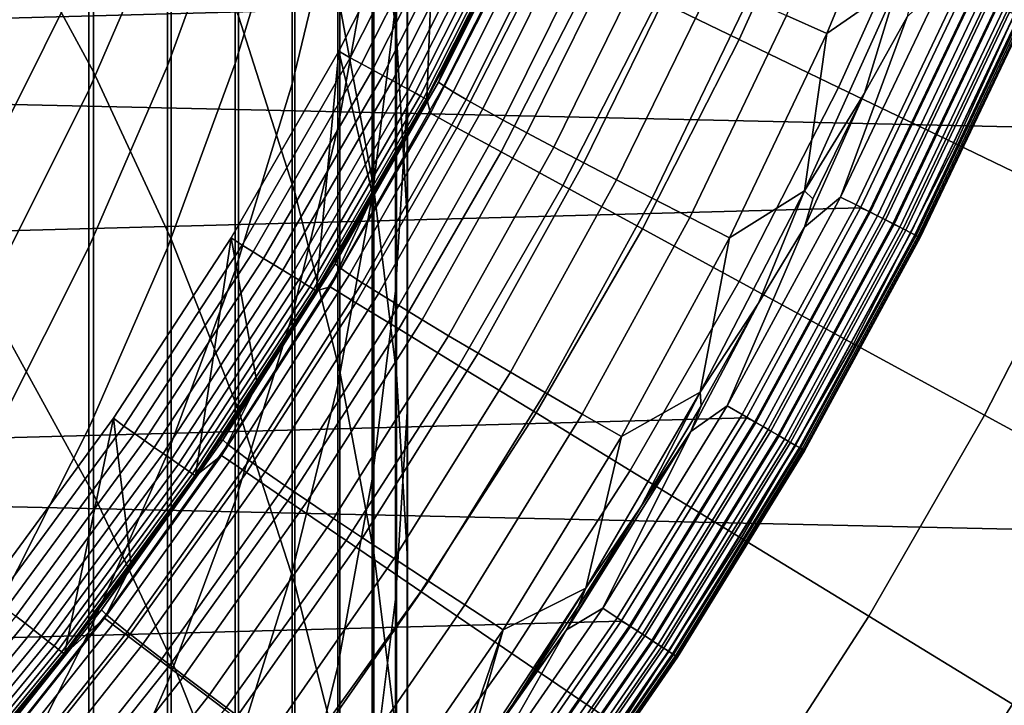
# Model space of a CAD drawing. Header units: metres. Extents: x -28 to 70, y -218 to 28.
# Tile 281 of 463: x 9.34 to 12.28, y -7.52 to -5.47. Entities that reach past the tile are written whole.
import ezdxf

# ---------------------------------------------------------------- set-up
doc = ezdxf.new("R2010")
doc.units = ezdxf.units.M
doc.layers.add('solid_10_261_432_XXX', color=7, linetype='CONTINUOUS')

msp = doc.modelspace()

# ---------------------------------------------------------------- linework, layer by layer
at = {"layer": 'solid_10_261_432_XXX'}
for points in [[(26.810513, -6.119348, -5), (-27.058064, -4.910316, -5), (-27.251122, -3.691395, -5), (27.058064, -4.910316, -5)], [(9.291579, -3.944118, 427.934021), (9.291579, -5.141565, 430.564789), (9.555864, -5.628983, 430.334747), (9.555864, -4.437689, 427.717529)], [(10.395164, -4.018413, 418.750519), (10.395164, -4.962786, 421.382721), (10.462755, -5.521377, 421.173584), (10.462755, -4.582554, 418.556854)], [(10.496152, -4.288209, 415.736328), (10.496152, -5.149426, 418.362244), (10.495243, -5.717178, 418.167328), (10.495243, -4.861116, 415.557129)], [(9.989978, -4.355518, 424.64743), (9.989978, -5.462249, 427.268097), (10.158388, -5.989889, 427.036652), (10.158388, -4.889335, 424.430603)], [(10.293597, -4.408726, 421.590149), (10.293597, -5.431196, 424.210541), (10.395164, -5.97933, 423.987885), (10.395164, -4.962786, 421.382721)], [(9.555864, -4.437689, 427.717529), (9.555864, -5.628983, 430.334747), (9.788918, -6.129263, 430.098663), (9.788918, -4.944285, 427.4953)], [(10.287278, -4.472297, 407.208252), (10.287278, -5.098459, 409.832336), (10.150299, -5.665014, 409.688873), (10.150299, -5.04259, 407.080444)], [(10.150299, -4.492276, 404.455872), (10.150299, -5.04259, 407.080444), (9.980146, -5.604313, 406.954559), (9.980146, -5.057254, 404.34552)], [(10.390635, -4.525241, 409.977478), (10.390635, -5.227687, 412.59906), (10.287278, -5.796687, 412.438171), (10.287278, -5.098459, 409.832336)], [(9.980146, -4.582294, 401.722412), (9.980146, -5.057254, 404.34552), (9.777374, -5.611766, 404.237213), (9.777374, -5.139579, 401.629395)], [(10.462755, -4.582554, 418.556854), (10.462755, -5.521377, 421.173584), (10.496152, -6.082672, 420.963409), (10.496152, -5.149426, 418.362244)], [(10.460032, -4.653933, 412.761292), (10.460032, -5.433036, 415.378265), (10.390635, -6.002102, 415.200256), (10.390635, -5.227687, 412.59906)], [(9.542647, -4.706988, 393.696198), (9.542647, -4.960745, 396.318939), (9.276731, -5.495643, 396.259735), (9.276731, -5.243314, 393.651764)], [(12.430421, -4.730182, 235.5), (-12.158466, -5.39089, 235.5), (-11.851411, -6.036062, 235.5), (12.158424, -5.390984, 235.5)], [(9.777374, -4.739429, 399.009583), (9.777374, -5.139579, 401.629395), (9.542647, -5.684525, 401.538483), (9.542647, -5.286673, 398.933685)], [(10.495243, -4.861116, 415.557129), (10.495243, -5.717178, 418.167328), (10.460032, -6.283952, 417.972748), (10.460032, -5.433036, 415.378265)], [(11.488848, -5.532737, 173.429489), (11.75035, -4.953188, 173.429489), (11.500991, -4.848074, 174.932922), (11.245038, -5.415325, 174.932922)], [(12.009385, -4.889501, 225.450363), (11.750489, -5.514566, 225.454681), (11.630435, -5.461219, 225.386353), (11.888397, -4.843169, 225.38298)], [(10.158388, -4.889335, 424.430603), (10.158388, -5.989889, 427.036652), (10.293597, -6.525479, 426.801727), (10.293597, -5.431196, 424.210541)], [(11.963255, -5.367001, 225.509644), (11.750489, -5.514566, 225.454681), (12.009385, -4.889501, 225.450363)], [(26.508976, -7.316027, -5), (-26.810513, -6.119348, -5), (-27.058064, -4.910316, -5), (26.810513, -6.119348, -5)], [(9.788918, -4.944285, 427.4953), (9.788918, -6.129263, 430.098663), (9.989978, -6.640771, 429.857269), (9.989978, -5.462249, 427.268097)], [(9.542647, -4.960745, 396.318939), (9.542647, -5.286673, 398.933685), (9.276731, -5.819736, 398.859772), (9.276731, -5.495643, 396.259735)], [(10.395164, -4.962786, 421.382721), (10.395164, -5.97933, 423.987885), (10.462755, -6.531945, 423.763458), (10.462755, -5.521377, 421.173584)], [(11.786201, -5.675935, 171.937958), (12.054471, -5.081386, 171.937958), (11.75035, -4.953188, 173.429489), (11.488848, -5.532737, 173.429489)], [(10.581771, -4.991601, 194), (10.290684, -5.567028, 194), (10.324281, -5.587222, 193.997437), (10.616391, -5.009996, 193.997437)], [(10.553674, -5.711387, 194), (10.392305, -5.999996, 194), (10.290684, -5.567028, 194), (10.581771, -4.991601, 194)], [(10.707076, -5.418347, 194), (10.553674, -5.711387, 194), (10.581771, -4.991601, 194)], [(10.358164, -5.605558, 193.989761), (10.651233, -5.026438, 193.989761), (10.616391, -5.009996, 193.997437), (10.324281, -5.587222, 193.997437)], [(10.390875, -5.62326, 193.977127), (10.684869, -5.042311, 193.977127), (10.651233, -5.026438, 193.989761), (10.358164, -5.605558, 193.989761)], [(9.980146, -5.057254, 404.34552), (9.980146, -5.604313, 406.954559), (9.777374, -6.15563, 406.831024), (9.777374, -5.611766, 404.237213)], [(10.150299, -5.04259, 407.080444), (10.150299, -5.665014, 409.688873), (9.980146, -6.223055, 409.547546), (9.980146, -5.604313, 406.954559)], [(10.421854, -5.640025, 193.959747), (10.716724, -5.057344, 193.959747), (10.684869, -5.042311, 193.977127), (10.390875, -5.62326, 193.977127)], [(10.450569, -5.655565, 193.937912), (10.746253, -5.071279, 193.937912), (10.716724, -5.057344, 193.959747), (10.421854, -5.640025, 193.959747)], [(10.476529, -5.669614, 193.911987), (10.772947, -5.083877, 193.911987), (10.746253, -5.071279, 193.937912), (10.450569, -5.655565, 193.937912)], [(10.499289, -5.681931, 193.882446), (10.79635, -5.094921, 193.882446), (10.772947, -5.083877, 193.911987), (10.476529, -5.669614, 193.911987)], [(10.518457, -5.692305, 193.849762), (10.816062, -5.104223, 193.849762), (10.79635, -5.094921, 193.882446), (10.499289, -5.681931, 193.882446)], [(12.136628, -5.844692, 170.460709), (12.412875, -5.232466, 170.460709), (12.054471, -5.081386, 171.937958), (11.786201, -5.675935, 171.937958)], [(10.287278, -5.098459, 409.832336), (10.287278, -5.796687, 412.438171), (10.150299, -6.359074, 412.279144), (10.150299, -5.665014, 409.688873)], [(10.533707, -5.700557, 193.814514), (10.831742, -5.111622, 193.814514), (10.816062, -5.104223, 193.849762), (10.518457, -5.692305, 193.849762)], [(10.544775, -5.706547, 193.777298), (10.843123, -5.116993, 193.777298), (10.831742, -5.111622, 193.814514), (10.533707, -5.700557, 193.814514)], [(10.551473, -5.710171, 193.73877), (10.850011, -5.120244, 193.73877), (10.843123, -5.116993, 193.777298), (10.544775, -5.706547, 193.777298)], [(10.850011, -5.120244, 193.73877), (10.551473, -5.710171, 193.73877), (10.553685, -5.711369, 193.699997), (10.852286, -5.121317, 193.699997)], [(10.707051, -5.4184, 181), (10.852286, -5.121317, 181), (10.852286, -5.121317, 193.699997), (10.553685, -5.711369, 193.699997)], [(10.869271, -5.100369, 224.064545), (10.588828, -5.659829, 224.050049), (10.760142, -5.312187, 223.91037)], [(10.885575, -5.111115, 224.211334), (10.604803, -5.671494, 224.198837), (10.588828, -5.659829, 224.050049), (10.869271, -5.100369, 224.064545)], [(10.913602, -5.126843, 224.355881), (10.632375, -5.68883, 224.345352), (10.604803, -5.671494, 224.198837), (10.885575, -5.111115, 224.211334)], [(10.953135, -5.147432, 224.497086), (10.671334, -5.711705, 224.48848), (10.632375, -5.68883, 224.345352), (10.913602, -5.126843, 224.355881)], [(9.291579, -5.141565, 430.564789), (9.291579, -6.411046, 433.16153), (9.555864, -6.891941, 432.918182), (9.555864, -5.628983, 430.334747)], [(9.777374, -5.139579, 401.629395), (9.777374, -5.611766, 404.237213), (9.542647, -6.153999, 404.131287), (9.542647, -5.684525, 401.538483)], [(10.496152, -5.149426, 418.362244), (10.496152, -6.082672, 420.963409), (10.495243, -6.644837, 420.75296), (10.495243, -5.717178, 418.167328)], [(11.003876, -5.172727, 224.633881), (10.721383, -5.739942, 224.627121), (10.671334, -5.711705, 224.48848), (10.953135, -5.147432, 224.497086)], [(11.065434, -5.202533, 224.765213), (10.78214, -5.773328, 224.760239), (10.721383, -5.739942, 224.627121), (11.003876, -5.172727, 224.633881)], [(11.137344, -5.236623, 224.890091), (10.853142, -5.811607, 224.88681), (10.78214, -5.773328, 224.760239), (11.065434, -5.202533, 224.765213)], [(10.390635, -5.227687, 412.59906), (10.390635, -6.002102, 415.200256), (10.287278, -6.566453, 415.023743), (10.287278, -5.796687, 412.438171)], [(10.56464, -5.753196, 179.490997), (10.838281, -5.219441, 179.490997), (10.707051, -5.4184, 181), (10.553685, -5.711369, 181)], [(10.643806, -5.796308, 177.966064), (10.919497, -5.258553, 177.966064), (10.838281, -5.219441, 179.490997), (10.56464, -5.753196, 179.490997)], [(11.219055, -5.274738, 225.007553), (10.933846, -5.854488, 225.005875), (10.853142, -5.811607, 224.88681), (11.137344, -5.236623, 224.890091)], [(12.539579, -6.038743, 169.000046), (12.824999, -5.40619, 169.000046), (12.412875, -5.232466, 170.460709), (12.136628, -5.844692, 170.460709)], [(10.789302, -5.25271, 213.350861), (10.760142, -5.312187, 223.91037), (10.610409, -5.605286, 223.901718), (10.707076, -5.418347, 194)], [(10.776039, -5.868318, 176.445908), (11.055155, -5.323882, 176.445908), (10.919497, -5.258553, 177.966064), (10.643806, -5.796308, 177.966064)], [(9.542647, -5.286673, 398.933685), (9.542647, -5.684525, 401.538483), (9.276731, -6.21535, 401.44989), (9.276731, -5.819736, 398.859772)], [(11.309944, -5.316587, 225.116714), (11.02364, -5.901644, 225.116516), (10.933846, -5.854488, 225.005875), (11.219055, -5.274738, 225.007553)], [(10.588828, -5.659829, 224.050049), (10.610409, -5.605286, 223.901718), (10.760142, -5.312187, 223.91037)], [(10.961127, -5.969112, 174.932922), (11.245038, -5.415325, 174.932922), (11.055155, -5.323882, 176.445908), (10.776039, -5.868318, 176.445908)], [(11.409319, -5.361851, 225.216721), (11.121836, -5.952714, 225.21788), (11.02364, -5.901644, 225.116516), (11.309944, -5.316587, 225.116714)], [(11.516421, -5.410185, 225.306839), (11.227686, -6.007311, 225.309204), (11.121836, -5.952714, 225.21788), (11.409319, -5.361851, 225.216721)], [(11.991, -5.464449, 225.532532), (12.097596, -5.361698, 225.557358), (11.792196, -6.003644, 225.557358)], [(12.144871, -5.38265, 225.588638), (11.838278, -6.027103, 225.588638), (11.792196, -6.003644, 225.557358), (12.097596, -5.361698, 225.557358)], [(12.158424, -5.390984, 235.5), (-11.851411, -6.036062, 235.5), (-11.510152, -6.663812, 235.5), (11.851366, -6.036152, 235.5)], [(11.963255, -5.367001, 225.509644), (11.863895, -5.69315, 225.526016), (11.683534, -5.984711, 225.514725)], [(11.963255, -5.367001, 225.509644), (11.683534, -5.984711, 225.514725), (11.750489, -5.514566, 225.454681)], [(12.188348, -5.401919, 225.625946), (11.880657, -6.04868, 225.625946), (11.838278, -6.027103, 225.588638), (12.144871, -5.38265, 225.588638)], [(12.18528, -5.400559, 235.497971), (12.158424, -5.390984, 235.5), (11.851366, -6.036152, 235.5), (11.877669, -6.047159, 235.497971)], [(11.963255, -5.367001, 225.509644), (12.01015, -5.373213, 225.525391), (11.991, -5.464449, 225.532532), (11.863895, -5.69315, 225.526016)], [(10.452694, -5.894166, 223.893204), (10.553674, -5.711387, 194), (10.707076, -5.418347, 194), (10.610409, -5.605286, 223.901718)], [(10.553685, -5.711369, 181), (10.707051, -5.4184, 181), (10.553685, -5.711369, 193.699997)], [(11.198782, -6.098532, 173.429489), (11.488848, -5.532737, 173.429489), (11.245038, -5.415325, 174.932922), (10.961127, -5.969112, 174.932922)], [(11.630435, -5.461219, 225.386353), (11.340384, -6.065017, 225.389816), (11.227686, -6.007311, 225.309204), (11.516421, -5.410185, 225.306839)], [(11.902543, -6.059823, 235.491898), (12.210798, -5.411869, 235.491898), (12.18528, -5.400559, 235.497971), (11.877669, -6.047159, 235.497971)], [(12.227393, -5.419224, 225.668716), (11.918717, -6.068057, 225.668716), (11.880657, -6.04868, 225.625946), (12.188348, -5.401919, 225.625946)], [(12.210798, -5.411869, 235.491898), (11.902543, -6.059823, 235.491898), (11.926393, -6.071965, 235.481918), (12.235266, -5.422713, 235.481918)], [(12.261436, -5.434312, 225.716309), (11.9519, -6.084951, 225.716309), (11.918717, -6.068057, 225.668716), (12.227393, -5.419224, 225.668716)], [(10.293597, -5.431196, 424.210541), (10.293597, -6.525479, 426.801727), (10.395164, -7.067271, 426.564087), (10.395164, -5.97933, 423.987885)], [(10.460032, -5.433036, 415.378265), (10.460032, -6.283952, 417.972748), (10.390635, -6.847897, 417.779144), (10.390635, -6.002102, 415.200256)], [(12.235266, -5.422713, 235.481918), (11.926393, -6.071965, 235.481918), (11.948731, -6.083338, 235.468216), (12.258183, -5.43287, 235.468216)], [(12.258183, -5.43287, 235.468216), (11.948731, -6.083338, 235.468216), (11.969104, -6.09371, 235.451096), (12.279083, -5.442133, 235.451096)], [(12.289979, -5.446962, 225.768066), (11.979723, -6.099116, 225.768066), (11.9519, -6.084951, 225.716309), (12.261436, -5.434312, 225.716309)], [(12.279083, -5.442133, 235.451096), (11.969104, -6.09371, 235.451096), (11.987094, -6.102869, 235.430893), (12.29754, -5.450313, 235.430893)], [(12.312604, -5.45699, 225.823212), (12.001777, -6.110344, 225.823212), (11.979723, -6.099116, 225.768066), (12.289979, -5.446962, 225.768066)], [(12.29754, -5.450313, 235.430893), (11.987094, -6.102869, 235.430893), (12.002336, -6.110629, 235.408005), (12.313176, -5.457243, 235.408005)], [(9.989978, -5.462249, 427.268097), (9.989978, -6.640771, 429.857269), (10.158388, -7.161833, 429.611389), (10.158388, -5.989889, 427.036652)], [(11.750489, -5.514566, 225.454681), (11.459069, -6.125392, 225.459061), (11.340384, -6.065017, 225.389816), (11.630435, -5.461219, 225.386353)], [(11.863895, -5.69315, 225.526016), (11.991, -5.464449, 225.532532), (11.792196, -6.003644, 225.557358), (11.683995, -6.093318, 225.532532)], [(12.328982, -5.464249, 225.880936), (12.017741, -6.118472, 225.880936), (12.001777, -6.110344, 225.823212), (12.312604, -5.45699, 225.823212)], [(12.313176, -5.457243, 235.408005), (12.002336, -6.110629, 235.408005), (12.014518, -6.116831, 235.382935), (12.325674, -5.462782, 235.382935)], [(12.325674, -5.462782, 235.382935), (12.014518, -6.116831, 235.382935), (12.023391, -6.121348, 235.356155), (12.334778, -5.466817, 235.356155)], [(12.338873, -5.468633, 225.940384), (12.027383, -6.123381, 225.940384), (12.017741, -6.118472, 225.880936), (12.328982, -5.464249, 225.880936)], [(12.334778, -5.466817, 235.356155), (12.023391, -6.121348, 235.356155), (12.028775, -6.12409, 235.328232), (12.340302, -5.469265, 235.328247)], [(12.027383, -6.123381, 225.940384), (12.338873, -5.468633, 225.940384), (12.342134, -5.470078, 226), (12.03056, -6.124999, 226)], [(12.340302, -5.469265, 235.328247), (12.028775, -6.12409, 235.328232), (12.03056, -6.124999, 235.300003), (12.342133, -5.470078, 235.300003)], [(12.342133, -5.470078, 235.300003), (12.03056, -6.124999, 235.300003), (12.03056, -6.124999, 226), (12.342134, -5.470078, 226)], [(10.462755, -5.521377, 421.173584), (10.462755, -6.531945, 423.763458), (10.496152, -7.087236, 423.537903), (10.496152, -6.082672, 420.963409)], [(11.488627, -6.256373, 171.937958), (11.786201, -5.675935, 171.937958), (11.488848, -5.532737, 173.429489), (11.198782, -6.098532, 173.429489)], [(11.683534, -5.984711, 225.514725), (11.459069, -6.125392, 225.459061), (11.750489, -5.514566, 225.454681)], [(10.290684, -5.567028, 194), (9.968337, -6.125539, 194), (10.000816, -6.147479, 193.997437), (10.324281, -5.587222, 193.997437)], [(10.22301, -6.284111, 194), (10.046003, -6.563367, 194), (9.968337, -6.125539, 194), (10.290684, -5.567028, 194)], [(10.392305, -5.999996, 194), (10.22301, -6.284111, 194), (10.290684, -5.567028, 194)], [(10.033637, -6.167654, 193.989761), (10.358164, -5.605558, 193.989761), (10.324281, -5.587222, 193.997437), (10.000816, -6.147479, 193.997437)], [(9.777374, -5.611766, 404.237213), (9.777374, -6.15563, 406.831024), (9.542647, -6.694739, 406.710205), (9.542647, -6.153999, 404.131287)], [(9.980146, -5.604313, 406.954559), (9.980146, -6.223055, 409.547546), (9.777374, -6.770758, 409.408844), (9.777374, -6.15563, 406.831024)], [(10.065324, -6.187131, 193.977127), (10.390875, -5.62326, 193.977127), (10.358164, -5.605558, 193.989761), (10.033637, -6.167654, 193.989761)], [(10.095332, -6.205577, 193.959747), (10.421854, -5.640025, 193.959747), (10.390875, -5.62326, 193.977127), (10.065324, -6.187131, 193.977127)], [(10.588828, -5.659829, 224.050049), (10.452694, -5.894166, 223.893204), (10.610409, -5.605286, 223.901718)], [(9.555864, -5.628983, 430.334747), (9.555864, -6.891941, 432.918182), (9.788918, -7.385526, 432.668396), (9.788918, -6.129263, 430.098663)], [(10.123148, -6.222676, 193.937912), (10.450569, -5.655565, 193.937912), (10.421854, -5.640025, 193.959747), (10.095332, -6.205577, 193.959747)], [(10.148294, -6.238133, 193.911987), (10.476529, -5.669614, 193.911987), (10.450569, -5.655565, 193.937912), (10.123148, -6.222676, 193.937912)], [(9.542647, -5.684525, 401.538483), (9.542647, -6.153999, 404.131287), (9.276731, -6.682181, 404.028137), (9.276731, -6.21535, 401.44989)], [(10.150299, -5.665014, 409.688873), (10.150299, -6.359074, 412.279144), (9.980146, -6.913009, 412.122498), (9.980146, -6.223055, 409.547546)], [(10.170341, -6.251686, 193.882446), (10.499289, -5.681931, 193.882446), (10.476529, -5.669614, 193.911987), (10.148294, -6.238133, 193.911987)], [(10.18891, -6.263099, 193.849762), (10.518457, -5.692305, 193.849762), (10.499289, -5.681931, 193.882446), (10.170341, -6.251686, 193.882446)], [(10.588828, -5.659829, 224.050049), (10.279838, -6.203542, 224.03598), (10.452694, -5.894166, 223.893204)], [(10.604803, -5.671494, 224.198837), (10.29543, -6.216114, 224.186707), (10.279838, -6.203542, 224.03598), (10.588828, -5.659829, 224.050049)], [(10.632375, -5.68883, 224.345352), (10.322453, -6.235043, 224.335144), (10.29543, -6.216114, 224.186707), (10.604803, -5.671494, 224.198837)], [(11.830208, -6.442388, 170.460709), (12.136628, -5.844692, 170.460709), (11.786201, -5.675935, 171.937958), (11.488627, -6.256373, 171.937958)], [(10.203681, -6.272179, 193.814514), (10.533707, -5.700557, 193.814514), (10.518457, -5.692305, 193.849762), (10.18891, -6.263099, 193.849762)], [(10.214402, -6.278769, 193.777298), (10.544775, -5.706547, 193.777298), (10.533707, -5.700557, 193.814514), (10.203681, -6.272179, 193.814514)], [(10.22089, -6.282758, 193.73877), (10.551473, -5.710171, 193.73877), (10.544775, -5.706547, 193.777298), (10.214402, -6.278769, 193.777298)], [(10.551473, -5.710171, 193.73877), (10.22089, -6.282758, 193.73877), (10.223033, -6.284075, 193.699997), (10.553685, -5.711369, 193.699997)], [(10.392304, -6, 181), (10.553685, -5.711369, 181), (10.553685, -5.711369, 193.699997), (10.223033, -6.284075, 193.699997)], [(10.264734, -6.272648, 179.490997), (10.56464, -5.753196, 179.490997), (10.553685, -5.711369, 181), (10.392304, -6, 181)], [(10.287118, -6.178609, 223.884796), (10.392305, -5.999996, 194), (10.553674, -5.711387, 194), (10.452694, -5.894166, 223.893204)], [(10.671334, -5.711705, 224.48848), (10.360697, -6.260186, 224.480164), (10.322453, -6.235043, 224.335144), (10.632375, -5.68883, 224.345352)], [(10.721383, -5.739942, 224.627121), (10.409874, -6.291351, 224.620636), (10.360697, -6.260186, 224.480164), (10.671334, -5.711705, 224.48848)], [(11.683534, -5.984711, 225.514725), (11.863895, -5.69315, 225.526016), (11.709094, -6.009075, 225.526627)], [(11.709094, -6.009075, 225.526627), (11.863895, -5.69315, 225.526016), (11.683995, -6.093318, 225.532532)], [(10.78214, -5.773328, 224.760239), (10.469606, -6.3283, 224.755493), (10.409874, -6.291351, 224.620636), (10.721383, -5.739942, 224.627121)], [(10.495243, -5.717178, 418.167328), (10.495243, -6.644837, 420.75296), (10.460032, -7.206035, 420.542816), (10.460032, -6.283952, 417.972748)], [(10.341654, -6.319653, 177.966064), (10.643806, -5.796308, 177.966064), (10.56464, -5.753196, 179.490997), (10.264734, -6.272648, 179.490997)], [(10.853142, -5.811607, 224.88681), (10.53944, -6.370752, 224.883728), (10.469606, -6.3283, 224.755493), (10.78214, -5.773328, 224.760239)], [(10.287278, -5.796687, 412.438171), (10.287278, -6.566453, 415.023743), (10.150299, -7.124244, 414.849304), (10.150299, -6.359074, 412.279144)], [(10.470132, -6.398164, 176.445908), (10.776039, -5.868318, 176.445908), (10.643806, -5.796308, 177.966064), (10.341654, -6.319653, 177.966064)], [(10.933846, -5.854488, 225.005875), (10.618842, -6.418383, 225.004349), (10.53944, -6.370752, 224.883728), (10.853142, -5.811607, 224.88681)], [(11.02364, -5.901644, 225.116516), (10.707207, -6.470829, 225.11644), (10.618842, -6.418383, 225.004349), (10.933846, -5.854488, 225.005875)], [(12.222985, -6.656283, 169.000046), (12.539579, -6.038743, 169.000046), (12.136628, -5.844692, 170.460709), (11.830208, -6.442388, 170.460709)], [(10.649966, -6.508059, 174.932922), (10.961127, -5.969112, 174.932922), (10.776039, -5.868318, 176.445908), (10.470132, -6.398164, 176.445908)], [(10.279838, -6.203542, 224.03598), (10.287118, -6.178609, 223.884796), (10.452694, -5.894166, 223.893204)], [(11.121836, -5.952714, 225.21788), (10.803861, -6.52769, 225.219131), (10.707207, -6.470829, 225.11644), (11.02364, -5.901644, 225.116516)], [(10.395164, -5.97933, 423.987885), (10.395164, -7.067271, 426.564087), (10.462755, -7.613492, 426.324493), (10.462755, -6.531945, 423.763458)], [(10.880874, -6.649164, 173.429489), (11.198782, -6.098532, 173.429489), (10.961127, -5.969112, 174.932922), (10.649966, -6.508059, 174.932922)], [(11.227686, -6.007311, 225.309204), (10.908067, -6.588534, 225.311661), (10.803861, -6.52769, 225.219131), (11.121836, -5.952714, 225.21788)], [(10.113805, -6.458402, 223.876526), (10.22301, -6.284111, 194), (10.392305, -5.999996, 194), (10.287118, -6.178609, 223.884796)], [(10.158388, -5.989889, 427.036652), (10.158388, -7.161833, 429.611389), (10.293597, -7.690747, 429.361786), (10.293597, -6.525479, 426.801727)], [(10.223033, -6.284075, 181), (10.392304, -6, 181), (10.223033, -6.284075, 193.699997)], [(10.264734, -6.272648, 179.490997), (10.392304, -6, 181), (10.223033, -6.284075, 181)], [(10.390635, -6.002102, 415.200256), (10.390635, -6.847897, 417.779144), (10.287278, -7.40717, 417.587158), (10.287278, -6.566453, 415.023743)], [(11.340384, -6.065017, 225.389816), (11.01903, -6.652896, 225.393311), (10.908067, -6.588534, 225.311661), (11.227686, -6.007311, 225.309204)], [(11.683534, -5.984711, 225.514725), (11.545856, -6.320761, 225.527237), (11.371888, -6.587301, 225.519836)], [(11.683534, -5.984711, 225.514725), (11.371888, -6.587301, 225.519836), (11.459069, -6.125392, 225.459061)], [(11.683995, -6.093318, 225.532532), (11.792196, -6.003644, 225.557358), (11.452764, -6.628262, 225.557358)], [(11.838278, -6.027103, 225.588638), (11.497518, -6.654162, 225.588638), (11.452764, -6.628262, 225.557358), (11.792196, -6.003644, 225.557358)], [(11.683534, -5.984711, 225.514725), (11.709094, -6.009075, 225.526627), (11.683995, -6.093318, 225.532532), (11.545856, -6.320761, 225.527237)], [(11.851366, -6.036152, 235.5), (-11.510152, -6.663812, 235.5), (-11.135655, -7.272356, 235.5), (11.510102, -6.663897, 235.5)], [(11.880657, -6.04868, 225.625946), (11.538678, -6.677984, 225.625946), (11.497518, -6.654162, 225.588638), (11.838278, -6.027103, 225.588638)], [(11.877669, -6.047159, 235.497971), (11.851366, -6.036152, 235.5), (11.510102, -6.663897, 235.5), (11.535778, -6.676305, 235.497971)], [(12.666342, -6.897722, 167.558289), (12.99442, -6.257783, 167.558289), (12.539579, -6.038743, 169.000046), (12.222985, -6.656283, 169.000046)], [(11.459069, -6.125392, 225.459061), (11.135903, -6.720285, 225.46347), (11.01903, -6.652896, 225.393311), (11.340384, -6.065017, 225.389816)], [(11.559936, -6.690287, 235.491898), (11.902543, -6.059823, 235.491898), (11.877669, -6.047159, 235.497971), (11.535778, -6.676305, 235.497971)], [(11.918717, -6.068057, 225.668716), (11.575642, -6.699377, 225.668716), (11.538678, -6.677984, 225.625946), (11.880657, -6.04868, 225.625946)], [(11.902543, -6.059823, 235.491898), (11.559936, -6.690287, 235.491898), (11.583098, -6.703692, 235.481918), (11.926393, -6.071965, 235.481918)], [(11.9519, -6.084951, 225.716309), (11.60787, -6.718029, 225.716309), (11.575642, -6.699377, 225.668716), (11.918717, -6.068057, 225.668716)], [(10.496152, -6.082672, 420.963409), (10.496152, -7.087236, 423.537903), (10.495243, -7.643389, 423.312012), (10.495243, -6.644837, 420.75296)], [(11.162492, -6.821257, 171.937958), (11.488627, -6.256373, 171.937958), (11.198782, -6.098532, 173.429489), (10.880874, -6.649164, 173.429489)], [(11.545856, -6.320761, 225.527237), (11.683995, -6.093318, 225.532532), (11.452764, -6.628262, 225.557358), (11.344038, -6.705003, 225.532532)], [(11.926393, -6.071965, 235.481918), (11.583098, -6.703692, 235.481918), (11.604795, -6.716249, 235.468216), (11.948731, -6.083338, 235.468216)], [(11.948731, -6.083338, 235.468216), (11.604795, -6.716249, 235.468216), (11.62458, -6.727699, 235.451096), (11.969104, -6.09371, 235.451096)], [(11.979723, -6.099116, 225.768066), (11.634892, -6.733667, 225.768066), (11.60787, -6.718029, 225.716309), (11.9519, -6.084951, 225.716309)], [(11.969104, -6.09371, 235.451096), (11.62458, -6.727699, 235.451096), (11.642053, -6.737812, 235.430878), (11.987094, -6.102869, 235.430893)], [(12.001777, -6.110344, 225.823212), (11.656311, -6.746064, 225.823212), (11.634892, -6.733667, 225.768066), (11.979723, -6.099116, 225.768066)], [(26.154049, -8.497979, -5), (-26.508976, -7.316027, -5), (-26.810513, -6.119348, -5), (26.508976, -7.316027, -5)], [(9.968337, -6.125539, 194), (9.615703, -6.665452, 194), (9.646979, -6.689067, 193.997437), (10.000816, -6.147479, 193.997437)], [(9.861345, -6.83768, 194), (9.669166, -7.106839, 194), (9.615703, -6.665452, 194), (9.968337, -6.125539, 194)], [(10.046003, -6.563367, 194), (9.861345, -6.83768, 194), (9.968337, -6.125539, 194)], [(11.371888, -6.587301, 225.519836), (11.135903, -6.720285, 225.46347), (11.459069, -6.125392, 225.459061)], [(11.987094, -6.102869, 235.430893), (11.642053, -6.737812, 235.430878), (11.656855, -6.746378, 235.408005), (12.002336, -6.110629, 235.408005)], [(12.017741, -6.118472, 225.880936), (11.671816, -6.755037, 225.880936), (11.656311, -6.746064, 225.823212), (12.001777, -6.110344, 225.823212)], [(12.002336, -6.110629, 235.408005), (11.656855, -6.746378, 235.408005), (11.668686, -6.753225, 235.382919), (12.014518, -6.116831, 235.382935)], [(12.014518, -6.116831, 235.382935), (11.668686, -6.753225, 235.382919), (11.677303, -6.758213, 235.356155), (12.023391, -6.121348, 235.356155)], [(12.027383, -6.123381, 225.940384), (11.68118, -6.760457, 225.940384), (11.671816, -6.755037, 225.880936), (12.017741, -6.118472, 225.880936)], [(12.023391, -6.121348, 235.356155), (11.677303, -6.758213, 235.356155), (11.682532, -6.761239, 235.328232), (12.028775, -6.12409, 235.328232)], [(11.68118, -6.760457, 225.940384), (12.027383, -6.123381, 225.940384), (12.03056, -6.124999, 226), (11.684266, -6.762243, 226)], [(12.028775, -6.12409, 235.328232), (11.682532, -6.761239, 235.328232), (11.684266, -6.762243, 235.300003), (12.03056, -6.124999, 235.300003)], [(12.03056, -6.124999, 235.300003), (11.684266, -6.762243, 235.300003), (11.684266, -6.762243, 226), (12.03056, -6.124999, 226)], [(9.542647, -6.153999, 404.131287), (9.542647, -6.694739, 406.710205), (9.276731, -7.219877, 406.592499), (9.276731, -6.682181, 404.028137)], [(9.777374, -6.15563, 406.831024), (9.777374, -6.770758, 409.408844), (9.542647, -7.306333, 409.273224), (9.542647, -6.694739, 406.710205)], [(9.678639, -6.711019, 193.989761), (10.033637, -6.167654, 193.989761), (10.000816, -6.147479, 193.997437), (9.646979, -6.689067, 193.997437)], [(9.788918, -6.129263, 430.098663), (9.788918, -7.385526, 432.668396), (9.989978, -7.890188, 432.412994), (9.989978, -6.640771, 429.857269)], [(9.709205, -6.732213, 193.977127), (10.065324, -6.187131, 193.977127), (10.033637, -6.167654, 193.989761), (9.678639, -6.711019, 193.989761)], [(9.738151, -6.752284, 193.959747), (10.095332, -6.205577, 193.959747), (10.065324, -6.187131, 193.977127), (9.709205, -6.732213, 193.977127)], [(10.279838, -6.203542, 224.03598), (10.113805, -6.458402, 223.876526), (10.287118, -6.178609, 223.884796)], [(9.764983, -6.770888, 193.937912), (10.123148, -6.222676, 193.937912), (10.095332, -6.205577, 193.959747), (9.738151, -6.752284, 193.959747)], [(10.279838, -6.203542, 224.03598), (9.943192, -6.730077, 224.022324), (10.113805, -6.458402, 223.876526)], [(10.29543, -6.216114, 224.186707), (9.958351, -6.743536, 224.174973), (9.943192, -6.730077, 224.022324), (10.279838, -6.203542, 224.03598)], [(10.322453, -6.235043, 224.335144), (9.984726, -6.764038, 224.325302), (9.958351, -6.743536, 224.174973), (10.29543, -6.216114, 224.186707)], [(9.78924, -6.787708, 193.911987), (10.148294, -6.238133, 193.911987), (10.123148, -6.222676, 193.937912), (9.764983, -6.770888, 193.937912)], [(9.980146, -6.223055, 409.547546), (9.980146, -6.913009, 412.122498), (9.777374, -7.456683, 411.96875), (9.777374, -6.770758, 409.408844)], [(9.810506, -6.802454, 193.882446), (10.170341, -6.251686, 193.882446), (10.148294, -6.238133, 193.911987), (9.78924, -6.787708, 193.911987)], [(10.360697, -6.260186, 224.480164), (10.022118, -6.791425, 224.472153), (9.984726, -6.764038, 224.325302), (10.322453, -6.235043, 224.335144)], [(9.828418, -6.814873, 193.849762), (10.18891, -6.263099, 193.849762), (10.170341, -6.251686, 193.882446), (9.810506, -6.802454, 193.882446)], [(9.842667, -6.824753, 193.814514), (10.203681, -6.272179, 193.814514), (10.18891, -6.263099, 193.849762), (9.828418, -6.814873, 193.849762)], [(9.853008, -6.831924, 193.777298), (10.214402, -6.278769, 193.777298), (10.203681, -6.272179, 193.814514), (9.842667, -6.824753, 193.814514)], [(9.939308, -6.776506, 179.490997), (10.264734, -6.272648, 179.490997), (10.223033, -6.284075, 181), (10.045998, -6.563378, 181)], [(10.013789, -6.827286, 177.966064), (10.341654, -6.319653, 177.966064), (10.264734, -6.272648, 179.490997), (9.939308, -6.776506, 179.490997)], [(10.409874, -6.291351, 224.620636), (10.070239, -6.825489, 224.614395), (10.022118, -6.791425, 224.472153), (10.360697, -6.260186, 224.480164)], [(11.494375, -7.024066, 170.460709), (11.830208, -6.442388, 170.460709), (11.488627, -6.256373, 171.937958), (11.162492, -6.821257, 171.937958)], [(9.859266, -6.836263, 193.73877), (10.22089, -6.282758, 193.73877), (10.214402, -6.278769, 193.777298), (9.853008, -6.831924, 193.777298)], [(10.22089, -6.282758, 193.73877), (9.859266, -6.836263, 193.73877), (9.861334, -6.837697, 193.699997), (10.223033, -6.284075, 193.699997)], [(10.045998, -6.563378, 181), (10.223033, -6.284075, 181), (10.223033, -6.284075, 193.699997), (9.861334, -6.837697, 193.699997)], [(9.932885, -6.733334, 223.868393), (10.046003, -6.563367, 194), (10.22301, -6.284111, 194), (10.113805, -6.458402, 223.876526)], [(10.469606, -6.3283, 224.755493), (10.128725, -6.865971, 224.750977), (10.070239, -6.825489, 224.614395), (10.409874, -6.291351, 224.620636)], [(10.460032, -6.283952, 417.972748), (10.460032, -7.206035, 420.542816), (10.390635, -7.764431, 420.333771), (10.390635, -6.847897, 417.779144)], [(10.138194, -6.912104, 176.445908), (10.470132, -6.398164, 176.445908), (10.341654, -6.319653, 177.966064), (10.013789, -6.827286, 177.966064)], [(10.53944, -6.370752, 224.883728), (10.197128, -6.91256, 224.880829), (10.128725, -6.865971, 224.750977), (10.469606, -6.3283, 224.755493)], [(11.374299, -6.627981, 225.527847), (11.545856, -6.320761, 225.527237), (11.344038, -6.705003, 225.532532)], [(11.371888, -6.587301, 225.519836), (11.545856, -6.320761, 225.527237), (11.374299, -6.627981, 225.527847)], [(10.150299, -6.359074, 412.279144), (10.150299, -7.124244, 414.849304), (9.980146, -7.673653, 414.67746), (9.980146, -6.913009, 412.122498)], [(10.618842, -6.418383, 225.004349), (10.274927, -6.964904, 225.002975), (10.197128, -6.91256, 224.880829), (10.53944, -6.370752, 224.883728)], [(9.291579, -6.411046, 433.16153), (9.291579, -7.751597, 435.722351), (9.555864, -8.225604, 435.46582), (9.555864, -6.891941, 432.918182)], [(10.312327, -7.030826, 174.932922), (10.649966, -6.508059, 174.932922), (10.470132, -6.398164, 176.445908), (10.138194, -6.912104, 176.445908)], [(10.707207, -6.470829, 225.11644), (10.361529, -7.022601, 225.116486), (10.274927, -6.964904, 225.002975), (10.618842, -6.418383, 225.004349)], [(11.876003, -7.257275, 169.000046), (12.222985, -6.656283, 169.000046), (11.830208, -6.442388, 170.460709), (11.494375, -7.024066, 170.460709)], [(9.943192, -6.730077, 224.022324), (9.932885, -6.733334, 223.868393), (10.113805, -6.458402, 223.876526)], [(10.803861, -6.52769, 225.219131), (10.456273, -7.085212, 225.22049), (10.361529, -7.022601, 225.116486), (10.707207, -6.470829, 225.11644)], [(10.535914, -7.183265, 173.429489), (10.880874, -6.649164, 173.429489), (10.649966, -6.508059, 174.932922), (10.312327, -7.030826, 174.932922)], [(10.293597, -6.525479, 426.801727), (10.293597, -7.690747, 429.361786), (10.395164, -8.225784, 429.109283), (10.395164, -7.067271, 426.564087)], [(10.908067, -6.588534, 225.311661), (10.558437, -7.15226, 225.314178), (10.456273, -7.085212, 225.22049), (10.803861, -6.52769, 225.219131)], [(10.462755, -6.531945, 423.763458), (10.462755, -7.613492, 426.324493), (10.496152, -8.162358, 426.08371), (10.496152, -7.087236, 423.537903)], [(9.744496, -7.003199, 223.860382), (9.861345, -6.83768, 194), (10.046003, -6.563367, 194), (9.932885, -6.733334, 223.868393)], [(9.861334, -6.837697, 181), (10.045998, -6.563378, 181), (9.861334, -6.837697, 193.699997)], [(9.939308, -6.776506, 179.490997), (10.045998, -6.563378, 181), (9.861334, -6.837697, 181)], [(10.287278, -6.566453, 415.023743), (10.287278, -7.40717, 417.587158), (10.150299, -7.959942, 417.3974), (10.150299, -7.124244, 414.849304)], [(11.01903, -6.652896, 225.393311), (10.667242, -7.223233, 225.396866), (10.558437, -7.15226, 225.314178), (10.908067, -6.588534, 225.311661)], [(11.371888, -6.587301, 225.519836), (11.194546, -6.930512, 225.528442), (11.02913, -7.173117, 225.524963)], [(11.371888, -6.587301, 225.519836), (11.02913, -7.173117, 225.524963), (11.135903, -6.720285, 225.46347)], [(11.371888, -6.587301, 225.519836), (11.374299, -6.627981, 225.527847), (11.194546, -6.930512, 225.528442)], [(11.344038, -6.705003, 225.532532), (11.452764, -6.628262, 225.557358), (11.080276, -7.233749, 225.557358)], [(11.497518, -6.654162, 225.588638), (11.123575, -7.262016, 225.588638), (11.080276, -7.233749, 225.557358), (11.452764, -6.628262, 225.557358)], [(11.194546, -6.930512, 225.528442), (11.374299, -6.627981, 225.527847), (11.344038, -6.705003, 225.532532)], [(9.989978, -6.640771, 429.857269), (9.989978, -7.890188, 432.412994), (10.158388, -8.404277, 432.152863), (10.158388, -7.161833, 429.611389)], [(10.495243, -6.644837, 420.75296), (10.495243, -7.643389, 423.312012), (10.460032, -8.198584, 423.086517), (10.460032, -7.206035, 420.542816)], [(10.808604, -7.369182, 171.937958), (11.162492, -6.821257, 171.937958), (10.880874, -6.649164, 173.429489), (10.535914, -7.183265, 173.429489)], [(11.135903, -6.720285, 225.46347), (10.781858, -7.297591, 225.467911), (10.667242, -7.223233, 225.396866), (11.01903, -6.652896, 225.393311)], [(11.538678, -6.677984, 225.625946), (11.163396, -7.288013, 225.625946), (11.123575, -7.262016, 225.588638), (11.497518, -6.654162, 225.588638)], [(12.306774, -7.520513, 167.558289), (12.666342, -6.897722, 167.558289), (12.222985, -6.656283, 169.000046), (11.876003, -7.257275, 169.000046)], [(11.510102, -6.663897, 235.5), (-11.135655, -7.272356, 235.5), (-10.72899, -7.859948, 235.5), (11.135603, -7.272437, 235.5)], [(9.615703, -6.665452, 194), (9.233859, -7.185112, 194), (9.263845, -7.21034, 193.997437), (9.646979, -6.689067, 193.997437)], [(9.469658, -7.370589, 194), (9.263002, -7.628682, 194), (9.233859, -7.185112, 194), (9.615703, -6.665452, 194)], [(9.669166, -7.106839, 194), (9.469658, -7.370589, 194), (9.615703, -6.665452, 194)], [(11.535778, -6.676305, 235.497971), (11.510102, -6.663897, 235.5), (11.135603, -7.272437, 235.5), (11.160593, -7.286183, 235.497971)], [(11.183965, -7.301442, 235.491898), (11.559936, -6.690287, 235.491898), (11.535778, -6.676305, 235.497971), (11.160593, -7.286183, 235.497971)], [(11.575642, -6.699377, 225.668716), (11.199158, -7.311361, 225.668716), (11.163396, -7.288013, 225.625946), (11.538678, -6.677984, 225.625946)], [(9.294248, -7.234003, 193.989761), (9.678639, -6.711019, 193.989761), (9.646979, -6.689067, 193.997437), (9.263845, -7.21034, 193.997437)], [(9.542647, -6.694739, 406.710205), (9.542647, -7.306333, 409.273224), (9.276731, -7.82803, 409.141113), (9.276731, -7.219877, 406.592499)], [(9.323599, -7.256848, 193.977127), (9.709205, -6.732213, 193.977127), (9.678639, -6.711019, 193.989761), (9.294248, -7.234003, 193.989761)], [(10.972088, -7.297778, 225.532532), (11.344038, -6.705003, 225.532532), (11.080276, -7.233749, 225.557358)], [(11.194546, -6.930512, 225.528442), (11.344038, -6.705003, 225.532532), (10.972088, -7.297778, 225.532532)], [(11.559936, -6.690287, 235.491898), (11.183965, -7.301442, 235.491898), (11.206374, -7.316072, 235.481918), (11.583098, -6.703692, 235.481918)], [(11.60787, -6.718029, 225.716309), (11.230338, -7.331717, 225.716309), (11.199158, -7.311361, 225.668716), (11.575642, -6.699377, 225.668716)], [(11.583098, -6.703692, 235.481918), (11.206374, -7.316072, 235.481918), (11.227364, -7.329775, 235.468216), (11.604795, -6.716249, 235.468216)], [(11.604795, -6.716249, 235.468216), (11.227364, -7.329775, 235.468216), (11.246506, -7.342272, 235.451096), (11.62458, -6.727699, 235.451096)], [(11.634892, -6.733667, 225.768066), (11.25648, -7.348783, 225.768066), (11.230338, -7.331717, 225.716309), (11.60787, -6.718029, 225.716309)], [(9.351396, -7.278483, 193.959747), (9.738151, -6.752284, 193.959747), (9.709205, -6.732213, 193.977127), (9.323599, -7.256848, 193.977127)], [(9.943192, -6.730077, 224.022324), (9.579853, -7.238052, 224.00914), (9.744496, -7.003199, 223.860382), (9.932885, -6.733334, 223.868393)], [(9.958351, -6.743536, 224.174973), (9.594526, -7.252377, 224.163651), (9.579853, -7.238052, 224.00914), (9.943192, -6.730077, 224.022324)], [(9.984726, -6.764038, 224.325302), (9.62016, -7.274422, 224.315811), (9.594526, -7.252377, 224.163651), (9.958351, -6.743536, 224.174973)], [(11.02913, -7.173117, 225.524963), (10.781858, -7.297591, 225.467911), (11.135903, -6.720285, 225.46347)], [(11.62458, -6.727699, 235.451096), (11.246506, -7.342272, 235.451096), (11.26341, -7.353308, 235.430878), (11.642053, -6.737812, 235.430878)], [(11.656311, -6.746064, 225.823212), (11.277204, -7.362313, 225.823212), (11.25648, -7.348783, 225.768066), (11.634892, -6.733667, 225.768066)], [(11.642053, -6.737812, 235.430878), (11.26341, -7.353308, 235.430878), (11.277731, -7.362657, 235.408005), (11.656855, -6.746378, 235.408005)], [(11.671816, -6.755037, 225.880936), (11.292204, -7.372106, 225.880936), (11.277204, -7.362313, 225.823212), (11.656311, -6.746064, 225.823212)], [(11.656855, -6.746378, 235.408005), (11.277731, -7.362657, 235.408005), (11.289177, -7.37013, 235.382919), (11.668686, -6.753225, 235.382919)], [(9.377162, -7.298538, 193.937912), (9.764983, -6.770888, 193.937912), (9.738151, -6.752284, 193.959747), (9.351396, -7.278483, 193.959747)], [(9.400455, -7.316668, 193.911987), (9.78924, -6.787708, 193.911987), (9.764983, -6.770888, 193.937912), (9.377162, -7.298538, 193.937912)], [(9.777374, -6.770758, 409.408844), (9.777374, -7.456683, 411.96875), (9.542647, -7.988317, 411.81842), (9.542647, -7.306333, 409.273224)], [(9.589172, -7.263515, 179.490997), (9.939308, -6.776506, 179.490997), (9.861334, -6.837697, 181), (9.669181, -7.106823, 181)], [(9.66103, -7.317945, 177.966064), (10.013789, -6.827286, 177.966064), (9.939308, -6.776506, 179.490997), (9.589172, -7.263515, 179.490997)], [(10.022118, -6.791425, 224.472153), (9.656558, -7.304019, 224.464447), (9.62016, -7.274422, 224.315811), (9.984726, -6.764038, 224.325302)], [(11.668686, -6.753225, 235.382919), (11.289177, -7.37013, 235.382919), (11.297514, -7.375572, 235.356155), (11.677303, -6.758213, 235.356155)], [(11.68118, -6.760457, 225.940384), (11.301263, -7.37802, 225.940384), (11.292204, -7.372106, 225.880936), (11.671816, -6.755037, 225.880936)], [(11.677303, -6.758213, 235.356155), (11.297514, -7.375572, 235.356155), (11.302572, -7.378875, 235.328232), (11.682532, -6.761239, 235.328232)], [(11.301263, -7.37802, 225.940384), (11.68118, -6.760457, 225.940384), (11.684266, -6.762243, 226), (11.304249, -7.37997, 226)], [(11.682532, -6.761239, 235.328232), (11.302572, -7.378875, 235.328232), (11.304249, -7.37997, 235.300003), (11.684266, -6.762243, 235.300003)], [(11.684266, -6.762243, 235.300003), (11.304249, -7.37997, 235.300003), (11.304249, -7.37997, 226), (11.684266, -6.762243, 226)], [(9.420877, -7.332563, 193.882446), (9.810506, -6.802454, 193.882446), (9.78924, -6.787708, 193.911987), (9.400455, -7.316668, 193.911987)], [(9.438077, -7.34595, 193.849762), (9.828418, -6.814873, 193.849762), (9.810506, -6.802454, 193.882446), (9.420877, -7.332563, 193.882446)], [(10.070239, -6.825489, 224.614395), (9.703444, -7.340941, 224.608444), (9.656558, -7.304019, 224.464447), (10.022118, -6.791425, 224.472153)], [(9.45176, -7.3566, 193.814514), (9.842667, -6.824753, 193.814514), (9.828418, -6.814873, 193.849762), (9.438077, -7.34595, 193.849762)], [(9.461691, -7.36433, 193.777298), (9.853008, -6.831924, 193.777298), (9.842667, -6.824753, 193.814514), (9.45176, -7.3566, 193.814514)], [(9.467701, -7.369008, 193.73877), (9.859266, -6.836263, 193.73877), (9.853008, -6.831924, 193.777298), (9.461691, -7.36433, 193.777298)], [(9.781052, -7.408859, 176.445908), (10.138194, -6.912104, 176.445908), (10.013789, -6.827286, 177.966064), (9.66103, -7.317945, 177.966064)], [(10.128725, -6.865971, 224.750977), (9.760458, -7.384907, 224.746674), (9.703444, -7.340941, 224.608444), (10.070239, -6.825489, 224.614395)], [(11.129966, -7.588283, 170.460709), (11.494375, -7.024066, 170.460709), (11.162492, -6.821257, 171.937958), (10.808604, -7.369182, 171.937958)], [(9.859266, -6.836263, 193.73877), (9.467701, -7.369008, 193.73877), (9.469687, -7.370553, 193.699997), (9.861334, -6.837697, 193.699997)], [(9.669181, -7.106823, 181), (9.861334, -6.837697, 181), (9.861334, -6.837697, 193.699997), (9.469687, -7.370553, 193.699997)], [(9.548779, -7.267792, 223.852524), (9.669166, -7.106839, 194), (9.861345, -6.83768, 194), (9.744496, -7.003199, 223.860382)], [(10.390635, -6.847897, 417.779144), (10.390635, -7.764431, 420.333771), (10.287278, -8.318201, 420.126434), (10.287278, -7.40717, 417.587158)], [(9.555864, -6.891941, 432.918182), (9.555864, -8.225604, 435.46582), (9.788918, -8.712119, 435.202545), (9.788918, -7.385526, 432.668396)], [(10.197128, -6.91256, 224.880829), (9.827168, -7.435583, 224.878128), (9.760458, -7.384907, 224.746674), (10.128725, -6.865971, 224.750977)], [(9.980146, -6.913009, 412.122498), (9.980146, -7.673653, 414.67746), (9.777374, -8.212884, 414.508789), (9.777374, -7.456683, 411.96875)], [(9.949051, -7.536113, 174.932922), (10.312327, -7.030826, 174.932922), (10.138194, -6.912104, 176.445908), (9.781052, -7.408859, 176.445908)], [(10.274927, -6.964904, 225.002975), (9.903064, -7.49258, 225.001755), (9.827168, -7.435583, 224.878128), (10.197128, -6.91256, 224.880829)], [(11.006724, -7.228135, 225.529037), (11.194546, -6.930512, 225.528442), (10.972088, -7.297778, 225.532532)], [(11.02913, -7.173117, 225.524963), (11.194546, -6.930512, 225.528442), (11.006724, -7.228135, 225.529037)], [(10.361529, -7.022601, 225.116486), (9.987566, -7.555466, 225.116638), (9.903064, -7.49258, 225.001755), (10.274927, -6.964904, 225.002975)], [(9.579853, -7.238052, 224.00914), (9.548779, -7.267792, 223.852524), (9.744496, -7.003199, 223.860382)], [(10.164762, -7.699508, 173.429489), (10.535914, -7.183265, 173.429489), (10.312327, -7.030826, 174.932922), (9.949051, -7.536113, 174.932922)], [(10.456273, -7.085212, 225.22049), (10.080032, -7.62376, 225.221909), (9.987566, -7.555466, 225.116638), (10.361529, -7.022601, 225.116486)], [(11.499496, -7.840223, 169.000046), (11.876003, -7.257275, 169.000046), (11.494375, -7.024066, 170.460709), (11.129966, -7.588283, 170.460709)], [(10.395164, -7.067271, 426.564087), (10.395164, -8.225784, 429.109283), (10.462755, -8.765196, 428.854736), (10.462755, -7.613492, 426.324493)], [(10.558437, -7.15226, 225.314178), (10.179755, -7.696941, 225.316742), (10.080032, -7.62376, 225.221909), (10.456273, -7.085212, 225.22049)], [(10.496152, -7.087236, 423.537903), (10.496152, -8.162358, 426.08371), (10.495243, -8.712074, 425.84259), (10.495243, -7.643389, 423.312012)], [(9.345883, -7.526917, 223.844818), (9.469658, -7.370589, 194), (9.669166, -7.106839, 194), (9.548779, -7.267792, 223.852524)], [(9.469687, -7.370553, 181), (9.669181, -7.106823, 181), (9.469687, -7.370553, 193.699997)], [(9.589172, -7.263515, 179.490997), (9.669181, -7.106823, 181), (9.469687, -7.370553, 181)], [(10.150299, -7.124244, 414.849304), (10.150299, -7.959942, 417.3974), (9.980146, -8.504408, 417.21048), (9.980146, -7.673653, 414.67746)], [(10.667242, -7.223233, 225.396866), (10.285976, -7.774452, 225.400436), (10.179755, -7.696941, 225.316742), (10.558437, -7.15226, 225.314178)], [(10.158388, -7.161833, 429.611389), (10.158388, -8.404277, 432.152863), (10.293597, -8.926112, 431.888763), (10.293597, -7.690747, 429.361786)], [(10.427845, -7.898786, 171.937958), (10.808604, -7.369182, 171.937958), (10.535914, -7.183265, 173.429489), (10.164762, -7.699508, 173.429489)], [(11.02913, -7.173117, 225.524963), (10.810971, -7.520632, 225.529617), (10.656149, -7.740527, 225.530075)], [(11.02913, -7.173117, 225.524963), (10.656149, -7.740527, 225.530075), (10.781858, -7.297591, 225.467911)], [(11.02913, -7.173117, 225.524963), (11.006724, -7.228135, 225.529037), (10.810971, -7.520632, 225.529617)], [(10.460032, -7.206035, 420.542816), (10.460032, -8.198584, 423.086517), (10.390635, -8.751007, 422.862152), (10.390635, -7.764431, 420.333771)], [(9.579853, -7.238052, 224.00914), (9.190847, -7.726139, 223.996429), (9.345883, -7.526917, 223.844818), (9.548779, -7.267792, 223.852524)], [(9.594526, -7.252377, 224.163651), (9.204987, -7.741305, 224.152756), (9.190847, -7.726139, 223.996429), (9.579853, -7.238052, 224.00914)], [(10.781858, -7.297591, 225.467911), (10.397884, -7.855701, 225.472336), (10.285976, -7.774452, 225.400436), (10.667242, -7.223233, 225.396866)], [(10.972088, -7.297778, 225.532532), (11.080276, -7.233749, 225.557358), (10.675809, -7.818359, 225.557358)], [(11.123575, -7.262016, 225.588638), (10.717527, -7.848911, 225.588638), (10.675809, -7.818359, 225.557358), (11.080276, -7.233749, 225.557358)], [(10.810971, -7.520632, 225.529617), (11.006724, -7.228135, 225.529037), (10.972088, -7.297778, 225.532532)], [(11.135603, -7.272437, 235.5), (-10.72899, -7.859948, 235.5), (-10.291238, -8.424987, 235.5), (10.728929, -7.86003, 235.5)], [(8.93624, -7.782578, 193.959747), (9.351396, -7.278483, 193.959747), (9.323599, -7.256848, 193.977127), (8.909678, -7.759445, 193.977127)], [(9.62016, -7.274422, 224.315811), (9.229784, -7.764859, 224.306686), (9.204987, -7.741305, 224.152756), (9.594526, -7.252377, 224.163651)], [(9.215196, -7.732467, 179.490997), (9.589172, -7.263515, 179.490997), (9.469687, -7.370553, 181), (9.263, -7.628685, 181)], [(9.28425, -7.790411, 177.966064), (9.66103, -7.317945, 177.966064), (9.589172, -7.263515, 179.490997), (9.215196, -7.732467, 179.490997)], [(9.656558, -7.304019, 224.464447), (9.265051, -7.796619, 224.457077), (9.229784, -7.764859, 224.306686), (9.62016, -7.274422, 224.315811)], [(11.163396, -7.288013, 225.625946), (10.755895, -7.877009, 225.625946), (10.717527, -7.848911, 225.588638), (11.123575, -7.262016, 225.588638)], [(11.160593, -7.286183, 235.497971), (11.135603, -7.272437, 235.5), (10.728929, -7.86003, 235.5), (10.753196, -7.875033, 235.497971)], [(11.916609, -8.124606, 167.558289), (12.306774, -7.520513, 167.558289), (11.876003, -7.257275, 169.000046), (11.499496, -7.840223, 169.000046)], [(8.960862, -7.804022, 193.937912), (9.377162, -7.298538, 193.937912), (9.351396, -7.278483, 193.959747), (8.93624, -7.782578, 193.959747)], [(8.983122, -7.823408, 193.911987), (9.400455, -7.316668, 193.911987), (9.377162, -7.298538, 193.937912), (8.960862, -7.804022, 193.937912)], [(9.703444, -7.340941, 224.608444), (9.310518, -7.836346, 224.602753), (9.265051, -7.796619, 224.457077), (9.656558, -7.304019, 224.464447)], [(9.542647, -7.306333, 409.273224), (9.542647, -7.988317, 411.81842), (9.276731, -8.506175, 411.671997), (9.276731, -7.82803, 409.141113)], [(10.781858, -7.297591, 225.467911), (10.607426, -7.807793, 225.530197), (10.397884, -7.855701, 225.472336)], [(10.569193, -7.86997, 225.532532), (10.972088, -7.297778, 225.532532), (10.675809, -7.818359, 225.557358)], [(10.810971, -7.520632, 225.529617), (10.972088, -7.297778, 225.532532), (10.569193, -7.86997, 225.532532)], [(10.781858, -7.297591, 225.467911), (10.656149, -7.740527, 225.530075), (10.607426, -7.807793, 225.530197)], [(10.775715, -7.891524, 235.491898), (11.183965, -7.301442, 235.491898), (11.160593, -7.286183, 235.497971), (10.753196, -7.875033, 235.497971)], [(11.199158, -7.311361, 225.668716), (10.790352, -7.902243, 225.668716), (10.755895, -7.877009, 225.625946), (11.163396, -7.288013, 225.625946)], [(11.183965, -7.301442, 235.491898), (10.775715, -7.891524, 235.491898), (10.797306, -7.907337, 235.481918), (11.206374, -7.316072, 235.481918)], [(25.74646, -9.662806, -5), (-26.154049, -8.497979, -5), (-26.508976, -7.316027, -5), (26.154049, -8.497979, -5)], [(9.002637, -7.840404, 193.882446), (9.420877, -7.332563, 193.882446), (9.400455, -7.316668, 193.911987), (8.983122, -7.823408, 193.911987)], [(9.019073, -7.854718, 193.849762), (9.438077, -7.34595, 193.849762), (9.420877, -7.332563, 193.882446), (9.002637, -7.840404, 193.882446)], [(9.399592, -7.887194, 176.445908), (9.781052, -7.408859, 176.445908), (9.66103, -7.317945, 177.966064), (9.28425, -7.790411, 177.966064)], [(11.230338, -7.331717, 225.716309), (10.820394, -7.924244, 225.716309), (10.790352, -7.902243, 225.668716), (11.199158, -7.311361, 225.668716)], [(11.206374, -7.316072, 235.481918), (10.797306, -7.907337, 235.481918), (10.81753, -7.922147, 235.468216), (11.227364, -7.329775, 235.468216)], [(11.227364, -7.329775, 235.468216), (10.81753, -7.922147, 235.468216), (10.835973, -7.935654, 235.451096), (11.246506, -7.342272, 235.451096)], [(11.25648, -7.348783, 225.768066), (10.845581, -7.942691, 225.768066), (10.820394, -7.924244, 225.716309), (11.230338, -7.331717, 225.716309)], [(9.032149, -7.866106, 193.814514), (9.45176, -7.3566, 193.814514), (9.438077, -7.34595, 193.849762), (9.019073, -7.854718, 193.849762)], [(9.041639, -7.874371, 193.777298), (9.461691, -7.36433, 193.777298), (9.45176, -7.3566, 193.814514), (9.032149, -7.866106, 193.814514)], [(9.047382, -7.879372, 193.73877), (9.467701, -7.369008, 193.73877), (9.461691, -7.36433, 193.777298), (9.041639, -7.874371, 193.777298)], [(9.760458, -7.384907, 224.746674), (9.36584, -7.883734, 224.742615), (9.310518, -7.836346, 224.602753), (9.703444, -7.340941, 224.608444)], [(11.246506, -7.342272, 235.451096), (10.835973, -7.935654, 235.451096), (10.85226, -7.947581, 235.430878), (11.26341, -7.353308, 235.430878)], [(11.277204, -7.362313, 225.823212), (10.865548, -7.957313, 225.823212), (10.845581, -7.942691, 225.768066), (11.25648, -7.348783, 225.768066)], [(11.26341, -7.353308, 235.430878), (10.85226, -7.947581, 235.430878), (10.866057, -7.957686, 235.408005), (11.277731, -7.362657, 235.408005)], [(11.292204, -7.372106, 225.880936), (10.880001, -7.967898, 225.880936), (10.865548, -7.957313, 225.823212), (11.277204, -7.362313, 225.823212)], [(11.277731, -7.362657, 235.408005), (10.866057, -7.957686, 235.408005), (10.877085, -7.965762, 235.382919), (11.289177, -7.37013, 235.382919)], [(9.467701, -7.369008, 193.73877), (9.047382, -7.879372, 193.73877), (9.049279, -7.881024, 193.699997), (9.469687, -7.370553, 193.699997)], [(9.263, -7.628685, 181), (9.469687, -7.370553, 181), (9.469687, -7.370553, 193.699997), (9.049279, -7.881024, 193.699997)], [(9.13596, -7.780376, 223.83725), (9.263002, -7.628682, 194), (9.469658, -7.370589, 194), (9.345883, -7.526917, 223.844818)], [(9.827168, -7.435583, 224.878128), (9.430593, -7.938423, 224.875595), (9.36584, -7.883734, 224.742615), (9.760458, -7.384907, 224.746674)], [(9.788918, -7.385526, 432.668396), (9.788918, -8.712119, 435.202545), (9.989978, -9.209552, 434.933319), (9.989978, -7.890188, 432.412994)], [(10.737886, -8.133633, 170.460709), (11.129966, -7.588283, 170.460709), (10.808604, -7.369182, 171.937958), (10.427845, -7.898786, 171.937958)], [(11.289177, -7.37013, 235.382919), (10.877085, -7.965762, 235.382919), (10.885118, -7.971645, 235.35614), (11.297514, -7.375572, 235.356155)], [(11.301263, -7.37802, 225.940384), (10.88873, -7.97429, 225.940384), (10.880001, -7.967898, 225.880936), (11.292204, -7.372106, 225.880936)], [(11.297514, -7.375572, 235.356155), (10.885118, -7.971645, 235.35614), (10.889991, -7.975214, 235.328232), (11.302572, -7.378875, 235.328232)], [(10.88873, -7.97429, 225.940384), (11.301263, -7.37802, 225.940384), (11.304249, -7.37997, 226), (10.891606, -7.976397, 226)], [(11.302572, -7.378875, 235.328232), (10.889991, -7.975214, 235.328232), (10.891606, -7.976398, 235.300003), (11.304249, -7.37997, 235.300003)], [(11.304249, -7.37997, 235.300003), (10.891606, -7.976398, 235.300003), (10.891606, -7.976397, 226), (11.304249, -7.37997, 226)], [(9.561039, -8.022664, 174.932922), (9.949051, -7.536113, 174.932922), (9.781052, -7.408859, 176.445908), (9.399592, -7.887194, 176.445908)], [(10.287278, -7.40717, 417.587158), (10.287278, -8.318201, 420.126434), (10.150299, -8.865535, 419.921509), (10.150299, -7.959942, 417.3974)], [(9.903064, -7.49258, 225.001755), (9.504285, -7.999996, 225.000671), (9.430593, -7.938423, 224.875595), (9.827168, -7.435583, 224.878128)], [(9.777374, -7.456683, 411.96875), (9.777374, -8.212884, 414.508789), (9.542647, -8.740174, 414.343872), (9.542647, -7.988317, 411.81842)], [(9.987566, -7.555466, 225.116638), (9.586352, -8.067983, 225.116898), (9.504285, -7.999996, 225.000671), (9.903064, -7.49258, 225.001755)], [(10.656149, -7.740527, 225.530075), (10.810971, -7.520632, 225.529617), (10.569193, -7.86997, 225.532532)], [(12.380651, -8.440985, 166.13768), (12.78601, -7.813368, 166.13768), (12.306774, -7.520513, 167.558289), (11.916609, -8.124606, 167.558289)]]:
    msp.add_3dface(points, dxfattribs=at)

doc.saveas('drawing.dxf')
